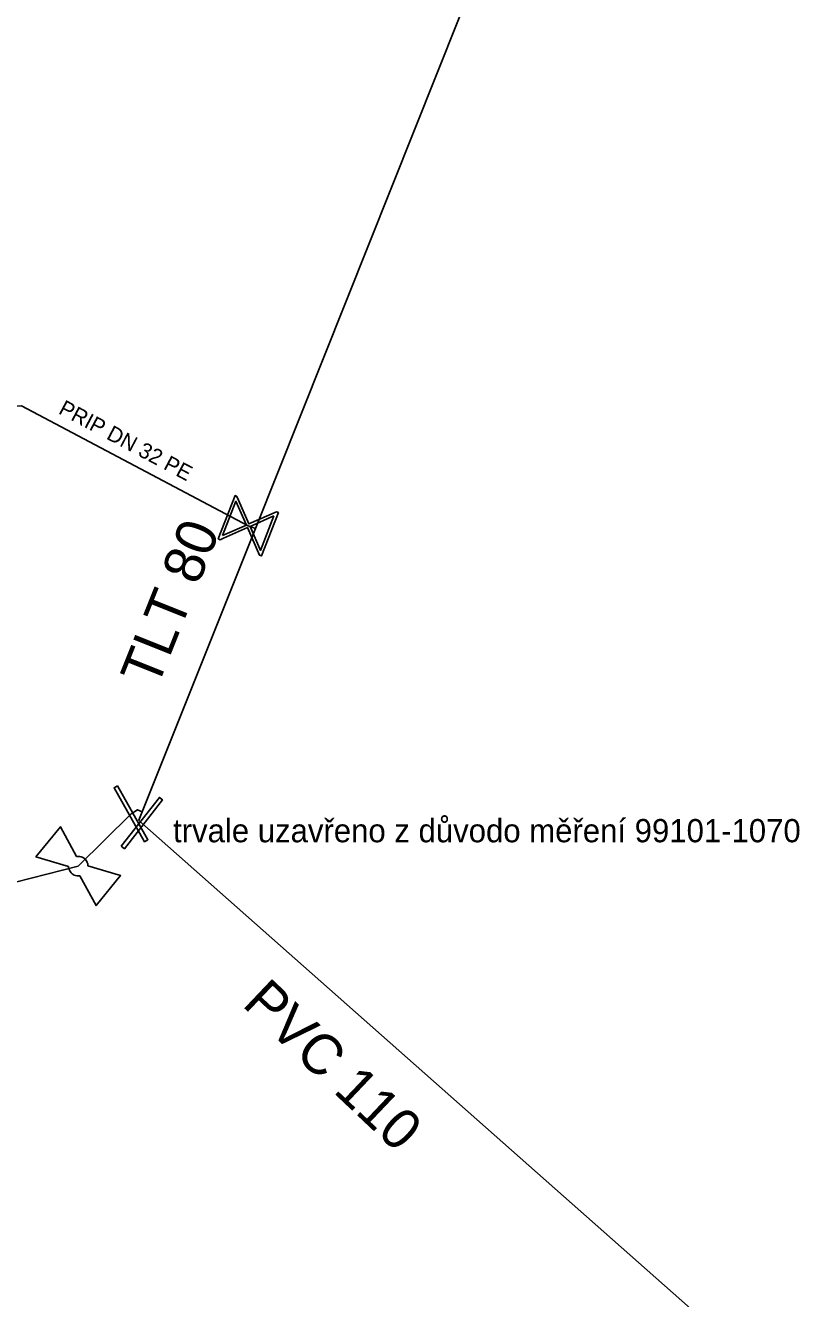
# Model space of a CAD drawing. Extents: x -643544 to -637295, y -1119190 to -1111715.
# Drawn here: x -642458.28 to -642433.32, y -1113884.44 to -1113843.37 of the extents above; entities that cross this region are included whole.
import ezdxf

# ---------------------------------------------------------------- set-up
doc = ezdxf.new("R2010")
doc.units = 0
for name, color, linetype in [('Default', 7, 'Continuous'), ('VP Lomový bod', 7, 'Continuous'), ('VP Popis nerozlišený', 7, 'Continuous'), ('VP Popis přípojky', 7, 'Continuous'), ('VP Přípojka', 7, 'Continuous'), ('VP Řad', 7, 'Continuous'), ('VP Řad - popis', 7, 'Continuous'), ('VP Šoupě', 7, 'Continuous')]:
    doc.layers.add(name, color=color, linetype=linetype)

msp = doc.modelspace()

# ---------------------------------------------------------------- linework, layer by layer
at = {"layer": 'Default'}
for points in [[(-642456.636, -1113870.181), (-642456.584, -1113870.172), (-642456.531, -1113870.18), (-642456.447, -1113870.196), (-642456.383, -1113870.247), (-642456.32, -1113870.299), (-642456.289, -1113870.377), (-642456.269, -1113870.428), (-642456.268, -1113870.481)], [(-642456.525, -1113870.798), (-642456.577, -1113870.807), (-642456.63, -1113870.798), (-642456.713, -1113870.784), (-642456.777, -1113870.733), (-642456.84, -1113870.681), (-642456.872, -1113870.6), (-642456.892, -1113870.551), (-642456.893, -1113870.498)]]:
    msp.add_open_spline(points, degree=3, dxfattribs=at)
at = {"layer": 'VP Lomový bod'}
for points in [[(-642457.944, -1113870.187), (-642457.156, -1113869.217), (-642456.636, -1113870.181)], [(-642456.893, -1113870.498), (-642457.944, -1113870.187)], [(-642456.268, -1113870.481), (-642455.216, -1113870.793), (-642456.004, -1113871.763), (-642456.525, -1113870.798)]]:
    msp.add_lwpolyline(points, dxfattribs=at)
at = {"layer": 'VP Přípojka'}
msp.add_lwpolyline([(-642450.87, -1113859.6), (-642451.1, -1113859.51), (-642458.41, -1113855.64), (-642463.23, -1113855.84), (-642463.41, -1113855.75)], dxfattribs=at)
at = {"layer": 'VP Řad'}
for points in [[(-642454.52, -1113868.74), (-642454.39, -1113868.415), (-642450.87, -1113859.6), (-642439.91, -1113832.11)], [(-642454.52, -1113868.74), (-642454.67, -1113868.67), (-642454.88, -1113868.8), (-642456.58, -1113870.49), (-642458.607, -1113871.01), (-642460.6, -1113871.56), (-642461.42, -1113872.57), (-642464.25, -1113876.73)], [(-642454.52, -1113868.74), (-642454.63, -1113869.01), (-642454.529, -1113869.099), (-642435.44, -1113886), (-642435.209, -1113885.738), (-642434.97, -1113885.96)]]:
    msp.add_lwpolyline(points, dxfattribs=at)
at = {"layer": 'VP Šoupě'}
for points in [[(-642452.072, -1113859.935), (-642451.525, -1113858.538), (-642451.464, -1113858.562), (-642451.416, -1113858.682), (-642451.078, -1113859.451), (-642450.19, -1113859.061), (-642450.128, -1113859.085), (-642450.675, -1113860.482), (-642450.736, -1113860.458), (-642451.124, -1113859.567), (-642451.893, -1113859.904), (-642452.01, -1113859.959), (-642452.072, -1113859.935)], [(-642451.927, -1113859.823), (-642451.159, -1113859.486), (-642451.495, -1113858.72), (-642451.927, -1113859.823)], [(-642450.271, -1113859.193), (-642451.043, -1113859.531), (-642450.705, -1113860.302), (-642450.271, -1113859.193)], [(-642455.317, -1113867.898), (-642454.334, -1113869.64), (-642454.443, -1113869.702), (-642455.426, -1113867.96), (-642455.317, -1113867.898)], [(-642455.192, -1113869.85), (-642453.965, -1113868.271), (-642453.867, -1113868.348), (-642455.094, -1113869.927), (-642455.192, -1113869.85)]]:
    msp.add_lwpolyline(points, dxfattribs=at)

# ---------------------------------------------------------------- texts
at = {"layer": 'VP Popis nerozlišený'}
msp.add_text('trvale uzavřeno z důvodo měření 99101-1070', height=0.75, dxfattribs=at).set_placement((-642453.524, -1113869.72))
at = {"layer": 'VP Popis přípojky'}
msp.add_text('PRIP DN 32 PE', height=0.5, rotation=332.1027, dxfattribs=at).set_placement((-642457.248, -1113855.873))
at = {"layer": 'VP Řad - popis'}
for s, rotation, p in [('TLT 80', 68.2364, (-642454.044, -1113864.781)), ('PVC 110', 316.5242, (-642451.331, -1113874.978))]:
    msp.add_text(s, height=1.3, rotation=rotation, dxfattribs=at).set_placement(p)

doc.saveas('drawing.dxf')
